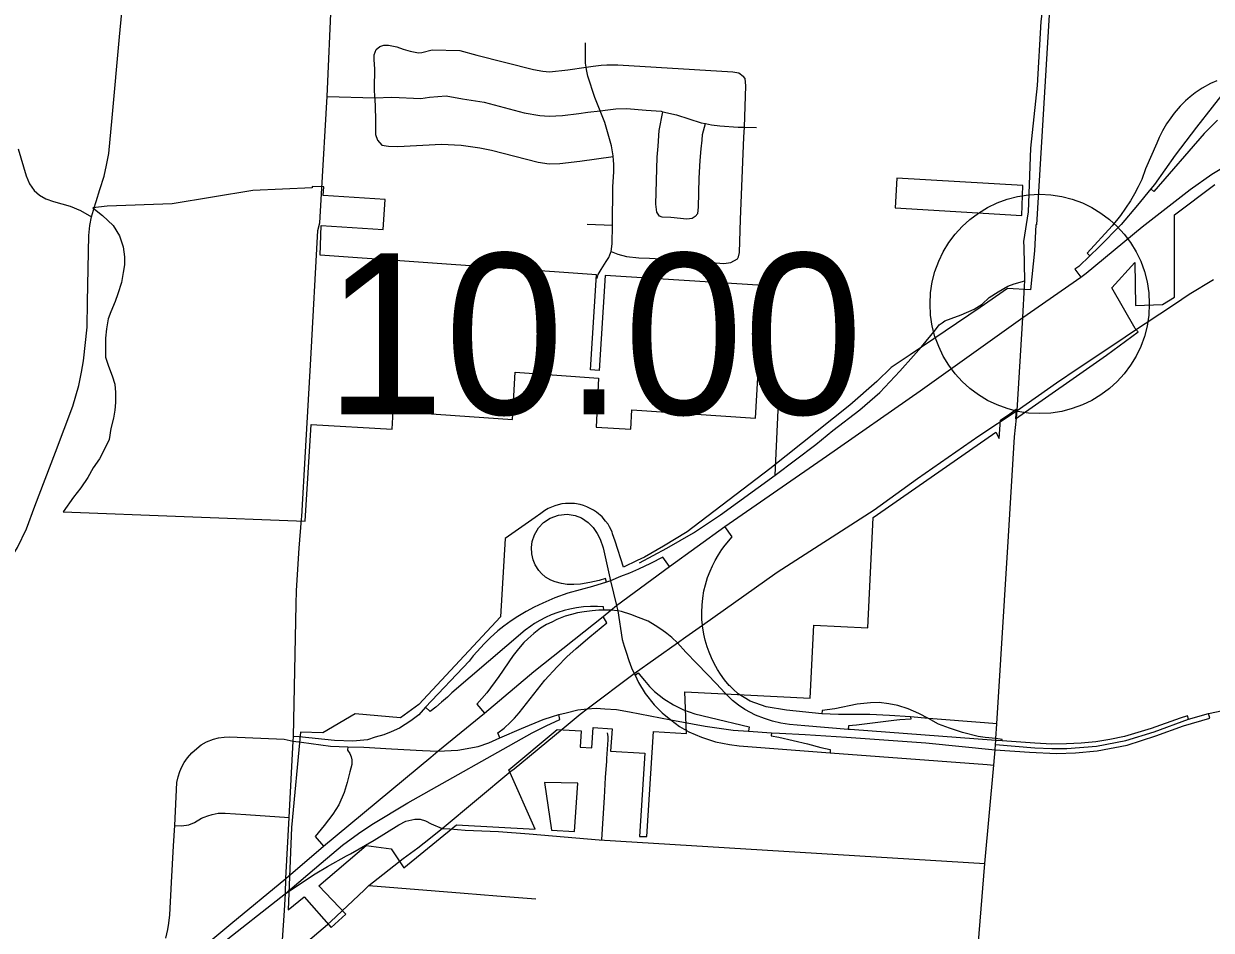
# Model space of a CAD drawing. Extents: x 1729596 to 1934326, y 644115 to 911751.
# Drawn here: x 1846156 to 1854280, y 727307 to 733508 of the extents above; entities that cross this region are included whole.
import ezdxf

# ---------------------------------------------------------------- set-up
doc = ezdxf.new("R2010")
doc.units = 0
for name, color, linetype in [('Default', 7, 'Continuous'), ('GM_X_City_Street', 7, 'Continuous'), ('GM_X_Corporation', 7, 'Continuous'), ('GM_X_County_Road', 7, 'Continuous'), ('GM_X_Interchange_Ramps', 7, 'Continuous'), ('GM_X_Interstate_Route', 7, 'Continuous'), ('GM_X_Township_Road', 7, 'Continuous')]:
    doc.layers.add(name, color=color, linetype=linetype)

msp = doc.modelspace()

# ---------------------------------------------------------------- linework, layer by layer
at = {"layer": 'Default'}
msp.add_circle((1853106.4, 731591.4), 750, dxfattribs=at)
at = {"layer": 'GM_X_City_Street'}
for points in [[(1852999.3, 731979), (1852998.2, 732019.1), (1853029, 732220.6), (1853046, 732657.8), (1853090.4, 733084.8), (1853117.4, 733522.5), (1853138.3, 733705.5), (1853148.7, 734008.6), (1853172.2, 734311.7), (1853187.9, 734609.6), (1853208.8, 734907.5), (1853224.5, 735208), (1853248, 735505.9), (1853269.9, 735806.4), (1853290.1, 736117.5), (1853291.2, 736137.1), (1853299.5, 736274.4)], [(1846647.4, 732279.6), (1846651.1, 732291.6), (1846676.9, 732374), (1846704.9, 732465.2), (1846722.8, 732539.8), (1846738, 732621.5), (1846759.8, 732864), (1846811.7, 733418.3), (1846853.4, 733871.5), (1846882.1, 734285.1), (1846942.8, 734961.7), (1846948.4, 735114.9)], [(1848192.1, 732344), (1848231.1, 733011), (1848261.3, 733683.7), (1848273.2, 733882.2)], [(1848556.9, 733000.8), (1848556, 733065.7), (1848558.6, 733199.6), (1848552.7, 733261), (1848552.7, 733294.7), (1848566.2, 733330.9), (1848591.4, 733352), (1848620, 733361.3), (1848651.2, 733361.3), (1848707.6, 733349.5), (1848752.2, 733334.3), (1848800.2, 733320), (1848857.4, 733309.9), (1848879.3, 733310.7), (1848950, 733329.2), (1849138.6, 733325.9), (1849256.4, 733293.8), (1849644.2, 733194.2), (1849708, 733184.8), (1849751.9, 733179.9), (1849878.3, 733193.3), (1850003.7, 733211), (1850050.9, 733217.6), (1850107, 733224.5), (1850145.1, 733227.7), (1850219.2, 733228.1), (1851006.6, 733179.4), (1851048.5, 733172.5), (1851078, 733149.8)], [(1850078.8, 731766.1), (1850085.4, 731794), (1850106.1, 731827.6), (1850141.2, 731881), (1850157.8, 731908.7), (1850166.2, 731926.6), (1850174.8, 731950.9), (1850181.8, 732002.4), (1850184.5, 732130.6), (1850185.9, 732393.1), (1850194, 732495.2), (1850193, 732543.3), (1850191.7, 732577.3), (1850189, 732599.8), (1850188.3, 732605.5), (1850177.7, 732673.9), (1850130.9, 732833.2), (1850098.7, 732913), (1850062.4, 733003), (1850015.5, 733150.2), (1850006.4, 733194.5), (1850003.7, 733211), (1849999.3, 733238.8), (1850000.1, 733377)], [(1851038.1, 731900.1), (1851046.4, 731914), (1851053, 731943.9), (1851059.7, 732170.2), (1851083.4, 732732.8), (1851085.8, 732800.9), (1851096, 733083.9), (1851091.7, 733133.5), (1851078, 733149.8)], [(1848231.1, 733011), (1848556.9, 733000.8), (1848673, 733005), (1848871.7, 732997.5), (1848931.5, 733005.9), (1849046, 733016), (1849157.1, 732994.1), (1849305.3, 732972.2), (1849580, 732898.9), (1849685.7, 732880.7), (1849749.6, 732875.3), (1849841.7, 732879.4), (1849954.1, 732895), (1850014.3, 732903.8), (1850098.7, 732913), (1850152.7, 732918.9), (1850206.9, 732925.7), (1850279, 732928.2), (1850414.8, 732917.3), (1850516.7, 732909.2), (1850528.3, 732906.5), (1850622.3, 732884.9), (1850791.2, 732831.2), (1850819.6, 732824.9), (1850861, 732815.7), (1850918.9, 732810.5), (1851042.8, 732801.8), (1851085.8, 732800.9), (1851168.8, 732799.2)], [(1848556.9, 733000.8), (1848562.8, 732860.2), (1848562.8, 732749.9), (1848576.3, 732712.8), (1848606.6, 732677.5), (1848652, 732670.7), (1848716, 732669), (1849014, 732684.2), (1849148.7, 732677.4), (1849275, 732658.9), (1849355.8, 732643.8), (1849675.1, 732560.2), (1849750.9, 732550.6), (1849822.9, 732551.1), (1849959.4, 732568.3), (1850189, 732599.8)], [(1850749.9, 732188.8), (1850727.7, 732175.2), (1850691.6, 732172), (1850583.7, 732182.3), (1850523.8, 732185.5), (1850505.9, 732191.9), (1850486.4, 732218.4), (1850479.6, 732274.7), (1850490.2, 732595.1), (1850495.8, 732671.1), (1850504, 732777.1), (1850528.3, 732906.5)], [(1850749.9, 732188.8), (1850768.4, 732210.4), (1850771.3, 732252.4), (1850777.4, 732450.7), (1850783.9, 732572.8), (1850789.6, 732652.9), (1850796.8, 732712.8), (1850799.6, 732750.9), (1850819.6, 732824.9)], [(1846116.6, 732652.1), (1846171.3, 732468.1), (1846195.4, 732412.8), (1846226.9, 732367.4), (1846264.2, 732336.1), (1846306.4, 732311.4), (1846358.8, 732291.9), (1846472.5, 732260.6), (1846543.7, 732231.1), (1846619, 732188.3)], [(1846004.3, 729754.1), (1846010.3, 729762.5), (1846066.1, 729848.2), (1846112.9, 729926.1), (1846173.7, 730052.6), (1846232, 730207.7), (1846373, 730577.3), (1846490.5, 730891.4), (1846532.2, 731032.9), (1846551.3, 731125.8), (1846563.4, 731203.1), (1846588.7, 731432), (1846592.9, 731605.8), (1846599.9, 732059.8), (1846606.8, 732128.4), (1846619, 732188.3), (1846647.4, 732279.6)], [(1850010.5, 732138.3), (1850184.5, 732130.6)], [(1850174.8, 731950.9), (1850220.3, 731931.4), (1850280.1, 731916.2), (1850363.9, 731906.3), (1850437.9, 731904.8), (1850667.7, 731889.9), (1850833.5, 731876.4), (1850945.4, 731868), (1850993.6, 731875), (1851038.1, 731900.1)], [(1853003.4, 731713.1), (1853005.5, 731749), (1852999.3, 731979)], [(1852243.7, 731236.8), (1852298.6, 731298.2), (1852392.5, 731414.5), (1852419.3, 731448), (1852438.3, 731461.5), (1852457.3, 731474.9), (1852499.8, 731492.8), (1852569.1, 731517.4), (1852658.6, 731555.4), (1852712.2, 731588.9), (1852761.4, 731635.8), (1852821.8, 731673.9), (1852888.8, 731714.1), (1852931.3, 731729.8), (1853005.5, 731749)], [(1853727, 731391), (1854027.8, 731590.7), (1854129.7, 731658.5), (1854295.1, 731758.4)], [(1851296.2, 730419.7), (1851321.7, 730965.7), (1851314.4, 731005.7), (1851275.7, 731034.8), (1851232.1, 731039.6), (1851187.2, 731039.6)], [(1852430.3, 723735.9), (1852474.5, 725194.7), (1852642.7, 726665.1), (1852731.8, 727764.2), (1852791.9, 728436.8), (1852801.2, 728541.7), (1852804.3, 728577.7), (1852805.5, 728606.2), (1852806.3, 728618.1), (1852812.7, 728719.7), (1852894.1, 730003), (1852934.3, 730681.9), (1852947.5, 730811.1)], [(1848019.2, 729535.4), (1848021.2, 729630.2), (1848040.1, 729920.5), (1848056.5, 730118.4)], [(1847998.9, 728599.5), (1848000.6, 728632.6), (1848019.2, 729535.4)], [(1852804.3, 728577.7), (1853072.5, 728555.6), (1853189.7, 728549.5), (1853292.1, 728549.9), (1853495.7, 728566.8), (1853695.8, 728604.6), (1853889, 728664.3), (1854125.2, 728750.5), (1854261.6, 728789.2), (1854360, 728810.2), (1854461, 728826.2), (1854558.7, 728838), (1854573.7, 728838.2)], [(1847180.9, 727884.6), (1847189.5, 728024.6), (1847203.3, 728316.9), (1847212.4, 728357.4), (1847224.4, 728394.1), (1847238.2, 728425.4), (1847252.9, 728455.7), (1847274.9, 728486), (1847305.3, 728521.9), (1847339.3, 728551.3), (1847370.5, 728575.2), (1847406.4, 728595.4), (1847454.2, 728613.8), (1847487.2, 728623), (1847527.7, 728628.5), (1847564.4, 728631.3), (1847938.5, 728613.8), (1847998.9, 728599.5)], [(1849510.6, 728411.8), (1849840.3, 728682.1)], [(1850150.5, 728545.7), (1850155.2, 728609.5), (1850154.8, 728632.4), (1850149.9, 728657.6)], [(1847941, 727084.7), (1847939.1, 727093.4), (1847925.5, 727187.4), (1847925.5, 727240.5), (1847939.1, 727442.1), (1847946.7, 727559), (1847949.1, 727661.1), (1847970.5, 728077.8), (1847998.9, 728599.5)], [(1850110.9, 727927.8), (1850128.8, 728214.3), (1850135.8, 728352.8), (1850144.5, 728464.9), (1850145.8, 728482), (1850150.5, 728545.7)], [(1847189.5, 728024.6), (1847234.3, 728022), (1847286, 728028.8), (1847324.6, 728044.6), (1847370.8, 728073.1), (1847389.6, 728080.2)], [(1847389.6, 728080.2), (1847414.8, 728089.7), (1847445.6, 728099.2), (1847484.8, 728108.7), (1847533.5, 728107.5), (1847676, 728099.2), (1847970.5, 728077.8)], [(1849070.5, 728000), (1849176.2, 727992.1), (1849402.8, 727983), (1849612.7, 727967.8), (1850093.3, 727925.2), (1852731.8, 727764.2)], [(1847127, 727253.5), (1847141.7, 727312.3), (1847149, 727354.6), (1847154.5, 727413.4), (1847165.6, 727634), (1847180.9, 727884.6)], [(1848484.2, 727582.4), (1848516.8, 727613.1), (1848751.2, 727798.1), (1848852.1, 727871.8), (1848895.3, 727906.1)], [(1848516.8, 727613.1), (1849169.9, 727559.9)], [(1849169.9, 727559.9), (1849392.2, 727541.8), (1849659.9, 727522)], [(1847939.1, 727093.4), (1848008.4, 727161.4), (1848069, 727208.4), (1848234.7, 727346.9), (1848255.8, 727366.8)]]:
    msp.add_lwpolyline(points, dxfattribs=at)
at = {"layer": 'GM_X_Corporation'}
msp.add_lwpolyline([(1853172.3, 733569.7), (1853085.7, 732132.1), (1853080.7, 732132.4), (1853069.9, 731954.1), (1853043.9, 731687.6), (1852887.3, 731696.3), (1852698.2, 731568), (1852221.3, 731243.7), (1852090.6, 731157.7), (1851991.6, 731059.8), (1851808.5, 730899.1), (1851260.1, 730463.5), (1850694.9, 730031.5), (1850532.2, 729933.4), (1850403.2, 729860), (1850352.5, 729837.6), (1850258.2, 729791.9), (1850202.7, 729967.6), (1850184.7, 730018), (1850180.8, 730031.9), (1850163.1, 730066), (1850154.7, 730084), (1850136.7, 730105.6), (1850112, 730135.1), (1850074.1, 730167.4), (1850053.3, 730181.2), (1850031.5, 730193.3), (1850008.9, 730203.7), (1849985.4, 730212.3), (1849961.4, 730218.9), (1849923, 730225.7), (1849887.2, 730227.3), (1849862.3, 730226.1), (1849837.5, 730223), (1849813.1, 730217.9), (1849789.1, 730210.9), (1849765.8, 730202.1), (1849743.3, 730191.4), (1849721.7, 730179), (1849692.5, 730158.4), (1849655.3, 730130.8), (1849450.3, 729986), (1849418, 729451.3), (1848859.2, 728851.4), (1848733.8, 728760.9), (1848422.8, 728788.4), (1848202.8, 728657.6), (1848049, 728662.7), (1847987.2, 728010.8), (1847965.2, 727447.8), (1848073.2, 727535.1), (1848257.8, 727326.4), (1848358.7, 727416.7), (1848174.7, 727611.8), (1848498.9, 727887.3), (1848668.4, 727864.2), (1848756.5, 727733.8), (1849116.2, 728029), (1849654.4, 727997.9), (1849474.3, 728403.9), (1849804.3, 728681.1), (1849968.4, 728672.3), (1849962.1, 728559.7), (1850042.1, 728555.1), (1850051.1, 728693), (1850180.8, 728685.1), (1850171, 728532.1), (1850405.5, 728518.4), (1850369.2, 727949.5), (1850419.5, 727947.7), (1850463.7, 728667.5), (1850690.5, 728652.9), (1850677.7, 728937.5), (1851536.8, 728895.6), (1851561.2, 729395), (1851930.8, 729376.9), (1851967.6, 730131.6), (1852417.2, 730443.7), (1852806.9, 730713.7), (1852829.4, 730671.6), (1852839.1, 730796.9), (1852901.9, 730840.4), (1852945.2, 730870.6), (1852940.2, 730806.1), (1853563, 731240.6), (1853779.6, 731399.7), (1853760.1, 731422.5), (1853600.2, 731700.8), (1853757.5, 731875.3), (1853762.1, 731580.4), (1853946, 731587.3), (1854027.8, 731638.3), (1854027.7, 732200.7), (1854304.2, 732409.2)], dxfattribs=at)
for points in [[(1852128.7, 732451.8), (1852117.5, 732249.6), (1852983.2, 732197.4), (1852991, 732401.3)], [(1846628.8, 732249.1), (1846693.9, 732195.4), (1846767.6, 732127.4), (1846811, 732057), (1846836.8, 731982.9), (1846845, 731913.9), (1846844.8, 731859.8), (1846836.1, 731807.3), (1846823.4, 731737.4), (1846800.4, 731661.2), (1846781.6, 731607.6), (1846751.1, 731537.4), (1846734, 731490.6), (1846722.3, 731422.1), (1846716.1, 731356.3), (1846715.5, 731227.7), (1846735.5, 731164.7), (1846761.3, 731100.3), (1846778.4, 731043.8), (1846782.4, 730985.9), (1846784.1, 730917.5), (1846779.6, 730864.3), (1846768.9, 730810.3), (1846752.6, 730738.6), (1846739.8, 730663.5), (1846713.5, 730607.3), (1846673.9, 730533), (1846629.5, 730471.1), (1846593.3, 730403.4), (1846545.6, 730333.6), (1846497.1, 730269.5), (1846425.9, 730169.5), (1848080.6, 730106), (1848122.3, 730766.9), (1848676.6, 730734.3), (1848683.5, 730858.6), (1849499.2, 730801.1), (1849518.7, 731124.4), (1850088.7, 731084.6), (1850070.9, 730749), (1850308.2, 730733.9), (1850316.6, 730867.8), (1851162.1, 730811), (1851213.8, 731716.7), (1850133.2, 731785.1), (1850092.7, 731135.9), (1850033.2, 731140), (1850073.7, 731789.6), (1848182.9, 731924.1), (1848190.2, 732129), (1848614.3, 732100.7), (1848627.9, 732305.3), (1848203.8, 732333.6), (1848207.8, 732393.4), (1848129.9, 732395.7), (1848128.2, 732385.9), (1847722.6, 732366.5), (1847170.3, 732275.6), (1846727.1, 732259.4)], [(1849766.5, 727991.4), (1849923.4, 727982.3), (1849945.7, 728313.2), (1849719.2, 728316.8)]]:
    msp.add_lwpolyline(points, close=True, dxfattribs=at)
at = {"layer": 'GM_X_County_Road'}
for points in [[(1848056.5, 730118.4), (1848058, 730137.3), (1848082.9, 730580), (1848120.5, 731213.2), (1848166.6, 732094.4), (1848180.5, 732146.8), (1848192.1, 732344)], [(1852952.8, 730863.2), (1852990.3, 731498.7), (1853003.4, 731713.1)], [(1852952.8, 730863.2), (1853221.9, 731050.8), (1853369.8, 731151.1), (1853653.7, 731342.3), (1853727, 731391)], [(1849840.3, 728682.1), (1849881.5, 728715.8), (1849962, 728784.2), (1850010.7, 728821.4), (1850332.7, 729064.5), (1850628.2, 729273.2), (1850686.6, 729314.4), (1850799, 729393.9), (1851310.1, 729755.6), (1851974.5, 730182.8), (1852270.5, 730396.4), (1852689, 730690.3), (1852952.8, 730863.2)], [(1852947.5, 730811.1), (1852952.8, 730863.2)], [(1848895.3, 727906.1), (1849018.2, 728003.8), (1849489.3, 728394.4), (1849510.6, 728411.8)], [(1848363.3, 727815.3), (1848391.9, 727830.9), (1848553.4, 727922.3), (1848722.2, 728027.4), (1848770.9, 728053.9), (1848832.2, 728067.8), (1848868.4, 728066.4), (1848904.7, 728055.3), (1848943.7, 728035.8), (1849018.2, 728003.8)], [(1849018.2, 728003.8), (1849070.5, 728000)], [(1847946.7, 727559), (1848149.7, 727693.2), (1848232.9, 727744.2), (1848363.3, 727815.3)], [(1848255.8, 727366.8), (1848484.2, 727582.4)]]:
    msp.add_lwpolyline(points, dxfattribs=at)
at = {"layer": 'GM_X_Interchange_Ramps'}
for points in [[(1854318.9, 733116.8), (1854274.9, 733099.2), (1854217.8, 733068), (1854169.1, 733034.5), (1854135.4, 733007.8), (1854104, 732980.1), (1854068, 732944.4), (1854025.6, 732895.5), (1854002.7, 732865.3), (1853974.1, 732822.8), (1853947.1, 732776.2), (1853924.2, 732729.6), (1853908.3, 732691.8), (1853829.6, 732515.3), (1853804.3, 732443.4), (1853780.8, 732391.8), (1853756.1, 732344.6), (1853728.1, 732296.4), (1853659.6, 732195.4), (1853602.4, 732125.8), (1853432.3, 731938), (1853449.4, 731920)], [(1854392.7, 733073.6), (1854179.6, 732800), (1854034, 732608.1), (1853891.9, 732409.2), (1853866.1, 732377.9), (1853774.7, 732267), (1853664.6, 732135.6), (1853511.9, 731979.2), (1853449.4, 731920), (1853373.3, 731847.8), (1853347.9, 731829), (1853387.9, 731774.5)], [(1854323.3, 732847.6), (1854274.3, 732801.2), (1854231.7, 732758), (1853886.7, 732360.8), (1853866.1, 732377.9)], [(1850143.6, 729688.4), (1850135.1, 729713.8), (1850092.8, 729700.6), (1850028, 729685.6), (1849965, 729675.2), (1849919, 729671.5), (1849873.9, 729671.5), (1849834.9, 729680), (1849790.8, 729690.2), (1849761, 729702.5), (1849726.4, 729723.5), (1849699.1, 729746.7), (1849680.6, 729767.3), (1849655.1, 729806.8), (1849640.9, 729840.8), (1849631.1, 729882.6), (1849629.1, 729924.5), (1849634.3, 729965.5), (1849649.9, 730012.7), (1849678.1, 730059.9), (1849712, 730095.5), (1849757.1, 730125.9), (1849814.9, 730146.8), (1849872.9, 730152.3), (1849928.1, 730144.2), (1849971.5, 730127.8), (1850018.1, 730097.4), (1850052.6, 730061.8), (1850078.6, 730020.8), (1850099.4, 729983.5), (1850119.1, 729922.4), (1850169.9, 729696.9), (1850212.2, 729529.6), (1850219.7, 729492), (1850250.9, 729295.7), (1850263.5, 729250.6), (1850278.1, 729208.6), (1850295.3, 729151.4), (1850314.7, 729103.3), (1850332.7, 729064.5), (1850339.1, 729052.3), (1850362.1, 729002.1), (1850406.6, 728926), (1850468.3, 728849.1), (1850523.6, 728794.6), (1850582.1, 728747.2), (1850641.3, 728700.5), (1850706, 728663.9), (1850792.8, 728628), (1850887.6, 728596.4), (1850983.8, 728577.1), (1851049.8, 728569.2), (1851671.9, 728521.8), (1852747, 728441.4), (1852791.9, 728436.8)], [(1852812.7, 728719.7), (1852729.6, 728725.9), (1852344.9, 728755.7), (1852223.1, 728766.5), (1852078.6, 728776.4), (1851943.9, 728783.2), (1851730.2, 728783.8), (1851616.7, 728788.3), (1851374.8, 728812.4), (1851234.8, 728836.4), (1851125.7, 728873.4), (1851044.6, 728925), (1851009.3, 728956.3), (1850988.1, 728976.1), (1850983, 728981), (1850950.3, 729020.4), (1850921.6, 729060), (1850901.5, 729091.6), (1850878.3, 729132.9), (1850860.1, 729170.4), (1850844.1, 729208.8), (1850831, 729245.6), (1850817.5, 729292.3), (1850808.3, 729332.7), (1850799.3, 729389.5), (1850799, 729393.9), (1850795.5, 729432.5), (1850794.2, 729483.5), (1850796.1, 729531.3), (1850801, 729578.4), (1850809.5, 729628.4), (1850819, 729668.9), (1850834.6, 729720), (1850851.4, 729764.5), (1850867.3, 729800), (1850886.2, 729836.9), (1850909.4, 729876.3), (1850932.5, 729910.8), (1850955.5, 729941.4), (1851003.4, 729998.1), (1850951.4, 730069.9)], [(1850573.7, 729795.8), (1850527, 729860.2), (1850443.3, 729816.2), (1850360.6, 729776.8), (1850299.5, 729749.5), (1850239.4, 729727), (1850169.9, 729696.9), (1850143.6, 729688.4), (1850045.8, 729658.4), (1849877.6, 729613), (1849789.8, 729581.4), (1849707.6, 729545.5), (1849647, 729516.9), (1849592.3, 729487.7), (1849536.7, 729454.4), (1849489.9, 729423.2), (1849440.3, 729386.9), (1849399.9, 729354.4), (1849346.8, 729307.4), (1849305.9, 729267.3), (1849257.1, 729214.4), (1849230.8, 729183.3), (1849202.7, 729147.6), (1848905.4, 728834.2), (1848857.6, 728780.8), (1848804.8, 728739.3), (1848727, 728689.3), (1848670.4, 728664.6), (1848620.1, 728644.5), (1848560.1, 728626.9), (1848507.6, 728610.6), (1848407.6, 728600.4), (1848281.4, 728606.3), (1848040.8, 728629.4), (1848000.6, 728632.6)], [(1850125, 729497.1), (1850121.6, 729519.2), (1850082.2, 729521.1), (1850033.3, 729521.3), (1849985.9, 729518.5), (1849937.6, 729512.5), (1849892.9, 729504.1), (1849852.1, 729494), (1849808.8, 729480.6), (1849765.2, 729464.1), (1849726, 729446.6), (1849686.1, 729425.9), (1849651, 729405.1), (1849624.6, 729387.8), (1849586.1, 729359.5), (1849084.4, 728930.8), (1849054.5, 728902.4), (1849014.8, 728867), (1848975.2, 728834), (1848936.5, 728803.8), (1848905.4, 728834.2)], [(1854125.2, 728750.5), (1854116.8, 728774.9), (1854067.3, 728757.4), (1853869.4, 728687.5), (1853686.6, 728633.3), (1853586.4, 728612), (1853490.5, 728596.8), (1853390.2, 728587.3), (1853289.1, 728581.6), (1853188.8, 728580.7), (1853074.2, 728586.8), (1852849.8, 728602), (1852805.5, 728606.2), (1851809, 728680.5), (1851797.1, 728681.4), (1851499.4, 728705.2), (1851395.2, 728715.2), (1851335, 728722.9), (1851279.5, 728737.6), (1851223.1, 728754.6), (1851162.9, 728779.3), (1851088.8, 728817.9), (1851044.8, 728847.2), (1851004.7, 728879.6), (1850955.3, 728928.2), (1850892, 728994.6), (1850834.1, 729055.6), (1850760.8, 729132), (1850685.9, 729210), (1850628.2, 729273.2), (1850590.5, 729310.1), (1850555.9, 729338.2), (1850522.3, 729363.1), (1850474.9, 729392), (1850427.5, 729420.9), (1850361.7, 729447.4), (1850308.8, 729468.2), (1850246.2, 729486.7), (1850219.7, 729492), (1850172.3, 729497.1), (1850125, 729497.1), (1850089.7, 729497.1), (1850044.7, 729491.5), (1849990.1, 729485.9), (1849943.6, 729477.8), (1849903.5, 729468.2), (1849860.9, 729455.4), (1849803.9, 729432.9), (1849768.6, 729415.2), (1849733.3, 729397.6), (1849691.6, 729373.5), (1849646.6, 729338.2), (1849604.1, 729301.3), (1849576.8, 729274.8), (1849539.9, 729233.1), (1849503, 729186.5), (1849405.1, 729043.7), (1849323.2, 728931.3), (1849255.8, 728852.6), (1849308.8, 728792.4)], [(1849412.4, 728623.7), (1849399.4, 728656.6), (1849442.6, 728689.5), (1849487, 728729.9), (1849513.8, 728758.4), (1849544.2, 728795.4), (1849720.9, 729017.4), (1849805.5, 729109.6), (1849871.9, 729177.2), (1849936, 729235), (1850027.8, 729315.1), (1850145.9, 729411), (1850119.4, 729453.8)], [(1850339.1, 729052.3), (1850358.7, 729067.8), (1850377, 729044.8), (1850403.3, 729014.6), (1850438, 728973.8), (1850471.9, 728939.9), (1850535.2, 728891.3), (1850602.1, 728848.8), (1850670.6, 728814.9), (1850747, 728787.1), (1850851.2, 728762), (1851119.4, 728699.5), (1851114.2, 728668.2)], [(1852849.8, 728602), (1852850.2, 728612.6), (1852806.3, 728618.1), (1852732.6, 728626.3), (1852686.6, 728633.3), (1852577.3, 728661), (1852488.7, 728688.8), (1852414.1, 728717.4), (1852344.9, 728755.7), (1852280.4, 728789.2), (1852207.4, 728821), (1852136.1, 728845), (1852074.2, 728857), (1852007.2, 728864.8), (1851947.9, 728863.9), (1851858.6, 728852.7), (1851703.9, 728821), (1851618, 728810.6), (1851616.7, 728788.3)], [(1847016.7, 726856.5), (1847055.6, 726821.8), (1847206, 726959.9), (1847487.3, 727198.5), (1847946.7, 727559), (1848189.5, 727765.3), (1848337.2, 727889.2), (1848446.1, 727968.5), (1848537.1, 728031.6), (1848783, 728179.9), (1849633.3, 728656.7), (1849729.6, 728706.5), (1849823.9, 728748.4), (1849816.8, 728783)], [(1847998.9, 728599.5), (1848057.1, 728593.6), (1848255.2, 728567.4), (1848371.9, 728562.4), (1848481.7, 728559.6), (1848671.5, 728548.5), (1848882.9, 728536.1), (1848989.4, 728532), (1849125.6, 728538), (1849265.5, 728563.6), (1849337.4, 728590.1), (1849412.4, 728623.7), (1849560.7, 728687), (1849709.1, 728748), (1849772.8, 728769.8), (1849816.8, 728783), (1849865.9, 728795), (1849945.8, 728813.9), (1850010.7, 728821.4), (1850073, 728825.4), (1850132.3, 728821.4), (1850211.9, 728818.3), (1850300.9, 728801), (1850582.1, 728747.2), (1850818.2, 728702.9), (1851010, 728675.2), (1851114.2, 728668.2), (1851271.2, 728658), (1851326.9, 728654.3), (1851501.3, 728645.6), (1851785.5, 728628), (1852328.6, 728588.5), (1852801.2, 728541.7), (1853037.3, 728524.4), (1853221.8, 728515.6), (1853352, 728520.8), (1853500.5, 728534.7), (1853705.3, 728573.8), (1853901.3, 728636), (1854090.7, 728705), (1854270, 728758.1), (1854261.6, 728789.2)], [(1852223.1, 728766.5), (1852224.2, 728751.9), (1852150.5, 728746.4), (1852108.1, 728742.6), (1851853.4, 728709.8), (1851797.8, 728704.7), (1851797.1, 728681.4)], [(1851271.2, 728658), (1851268.7, 728636.1), (1851320.8, 728628), (1851419.2, 728605.1), (1851516.8, 728581.4), (1851608.7, 728557.7), (1851671.9, 728543.3), (1851671.9, 728521.8)], [(1848371.9, 728562.4), (1848371.4, 728538.4), (1848387.5, 728516.4), (1848396.7, 728494.3), (1848401.3, 728473.1), (1848401.3, 728440.5), (1848386.4, 728391.2), (1848368, 728317), (1848348.4, 728250.2), (1848311.4, 728165.5), (1848269.8, 728102.2), (1848211.6, 728024), (1848148.4, 727949.5), (1848205.8, 727882)]]:
    msp.add_lwpolyline(points, dxfattribs=at)
at = {"layer": 'GM_X_Interstate_Route'}
for points in [[(1853387.9, 731774.5), (1853425.1, 731802.9), (1853807.4, 732118.2), (1854135.2, 732374.3), (1854285.3, 732478.5), (1854422, 732562.2), (1854572.3, 732637.3), (1855061.6, 732836.2)], [(1848941.5, 728491), (1848989.4, 728532), (1849308.8, 728792.4), (1849645.8, 729076.6), (1850119.4, 729453.8), (1850172.3, 729497.1), (1850212.2, 729529.6), (1850573.7, 729795.8), (1850951.4, 730069.9), (1851647.7, 730550.6), (1852288.7, 730997.3), (1852990.3, 731498.7), (1853387.9, 731774.5)], [(1847949.1, 727661.1), (1848205.8, 727882), (1848941.5, 728491)], [(1846549.6, 726198.3), (1846639.8, 726330.7), (1846845.7, 726637.7), (1846941.3, 726770.1), (1847016.7, 726856.5), (1847093, 726939.2), (1847186.7, 727026.5), (1847315.4, 727136.8), (1847571.8, 727350), (1847949.1, 727661.1)]]:
    msp.add_lwpolyline(points, dxfattribs=at)
at = {"layer": 'GM_X_Township_Road'}
msp.add_lwpolyline([(1850368.9, 729821.2), (1850554.9, 729919.8), (1850738.8, 730025.8), (1850922.5, 730147.9), (1851296.2, 730419.7), (1851574.2, 730629.8), (1851690.5, 730725.9), (1851876.1, 730866.7), (1852012.4, 730985.3), (1852148.8, 731130.6), (1852243.7, 731236.8)], dxfattribs=at)

# ---------------------------------------------------------------- texts
at = {"layer": 'Default'}
msp.add_text('10.00', height=1100, dxfattribs=at).set_placement((1848216.6, 730837))

doc.saveas('drawing.dxf')
